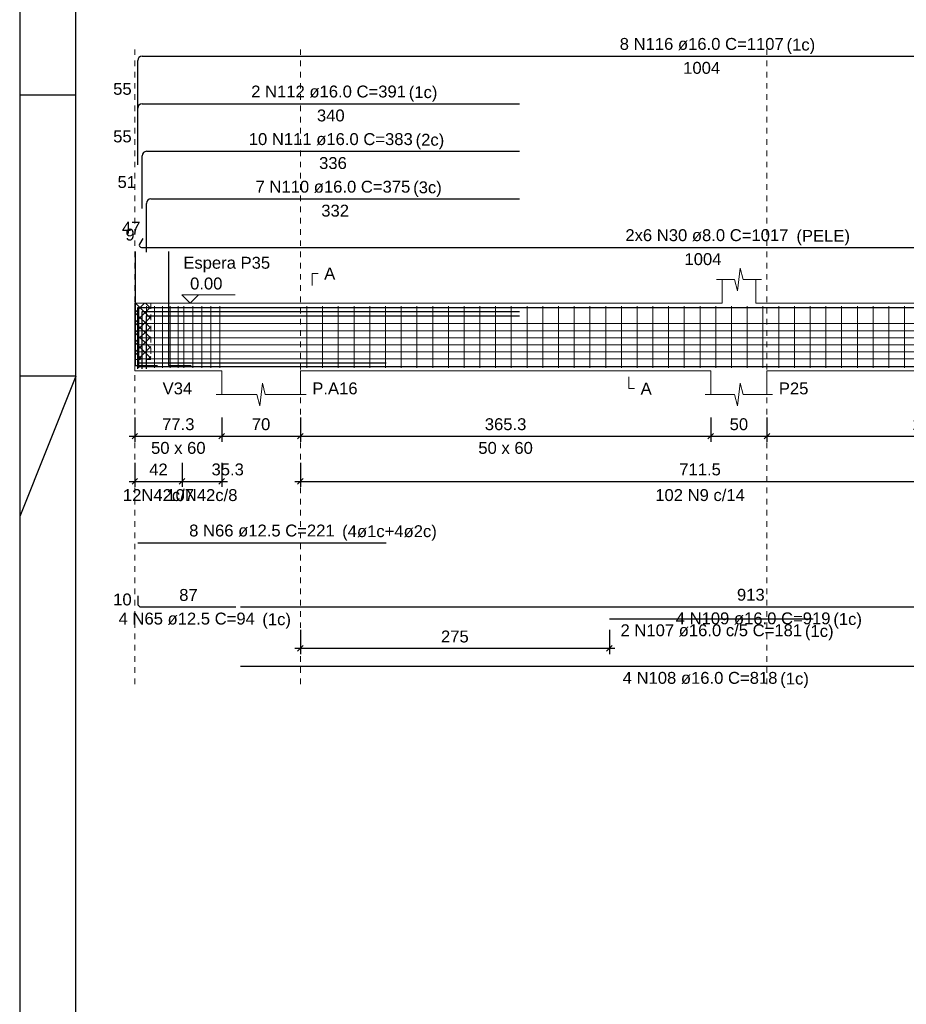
# Model space of a CAD drawing. Header units: millimetres. Extents: x 10 to 1250, y -62 to 528.
# Tile 872 of 909: x 945 to 961, y 87 to 105. Entities that reach past the tile are written whole.
import ezdxf

# ---------------------------------------------------------------- set-up
doc = ezdxf.new("R2010")
doc.units = ezdxf.units.MM
doc.header["$LTSCALE"] = 0.05
doc.linetypes.add('DOT', pattern=[6.35, 0, -6.35])
for name, color, linetype, lineweight in [('Descrição da armadura', 7, 'Continuous', 5), ('DT-Arm complementar', 5, 'Continuous', 5), ('DT-Barras na forma', 2, 'Continuous', 30), ('DT-Barras rebatidas', 2, 'Continuous', 30), ('DT-Cotas', 9, 'Continuous', 5), ('DT-Forma', 5, 'Continuous', 5), ('DT-Hachura intersecção vigas', 9, 'Continuous', 5), ('DT-Pontilhado', 9, 'DOT', 5), ('DT-Textos', 7, 'Continuous', 5), ('Textos armaduras', 7, 'Continuous', 5)]:
    doc.layers.add(name, color=color, linetype=linetype, lineweight=lineweight)
doc.layers.add('FOLHA_PADRÃO', color=7, linetype='Continuous')
doc.styles.add('Arial', font='arial.ttf')
doc.styles.get("Standard").update_dxf_attribs({"font": 'arial.ttf'})
doc.dimstyles.new('UM_50.000000', dxfattribs={"dimtxt": 0.18, "dimasz": 0.1, "dimexe": 0.1, "dimexo": 0.2, "dimgap": 0.1, "dimtad": 1, "dimdec": 1, "dimlfac": 50, "dimzin": 0, "dimdsep": 46, "dimtxsty": 'Standard', "dimblk": 'OBLIQUE', "dimcen": 0.09, "dimdle": 0.1, "dimadec": 1, "dimazin": 2, "dimtfac": 1, "dimtdec": 1, "dimtofl": 0, "dimtmove": 0, "dimatfit": 3, "dimldrblk": 'OBLIQUE', "dimfxl": 1, "dimtolj": 1, "dimarcsym": 1})

# ---------------------------------------------------------------- blocks, each defined once
blk = doc.blocks.new('A1EST. 1500')
at = {"layer": 'FOLHA_PADRÃO', "color": 1, "linetype": 'Continuous'}
blk.add_line((0, 59.4), (0, 0), dxfattribs=at)
at = {"layer": 'FOLHA_PADRÃO', "color": 1}
for p, q in [((1, 34.7), (0, 34.7)), ((1, 29.7), (0, 27.2)), ((1, 29.7), (0, 29.7))]:
    blk.add_line(p, q, dxfattribs=at)
at = {"layer": 'FOLHA_PADRÃO', "color": 6, "linetype": 'Continuous'}
blk.add_lwpolyline([(149, 58.4), (149, 1), (1, 1), (1, 58.4), (149, 58.4)], dxfattribs=at)
blk = doc.blocks.new('_Oblique')
at = {"color": 0, "linetype": 'ByBlock', "lineweight": -2}
blk.add_line((-0.5, -0.5), (0.5, 0.5), dxfattribs=at)
blk = doc.blocks.new('*D1413')
at = {"layer": 'Defpoints', "color": 0, "transparency": 16777216}
for p in [(946.96, 97.692), (948.507, 97.692), (948.507, 97.162)]:
    blk.add_point(p, dxfattribs=at)
at = {"layer": 'DT-Cotas', "color": 0, "lineweight": -2, "transparency": 16777216}
for p, q in [((946.96, 97.492), (946.96, 97.062)), ((948.507, 97.492), (948.507, 97.062)), ((946.86, 97.162), (948.607, 97.162))]:
    blk.add_line(p, q, dxfattribs=at)
at = {"layer": 'DT-Cotas', "color": 0, "lineweight": -2, "transparency": 16777216, "xscale": 0.1, "yscale": 0.1, "zscale": 0.1, "rotation": 180}
blk.add_blockref('_Oblique', (946.96, 97.162), dxfattribs=at)
at = {"layer": 'DT-Cotas', "color": 0, "lineweight": -2, "transparency": 16777216, "xscale": 0.1, "yscale": 0.1, "zscale": 0.1}
blk.add_blockref('_Oblique', (948.507, 97.162), dxfattribs=at)
at = {"layer": 'DT-Cotas', "transparency": 16777216, "insert": (947.734, 97.374), "char_height": 0.2118, "attachment_point": 5, "rotation": 0.0057, "style": 'Arial'}
blk.add_mtext('\\A1;77.3', dxfattribs=at)
blk = doc.blocks.new('*D1414')
at = {"layer": 'Defpoints', "color": 0, "transparency": 16777216}
for p in [(948.507, 97.692), (949.907, 97.692), (949.907, 97.162)]:
    blk.add_point(p, dxfattribs=at)
at = {"layer": 'DT-Cotas', "color": 0, "lineweight": -2, "transparency": 16777216}
for p, q in [((948.507, 97.492), (948.507, 97.062)), ((949.907, 97.492), (949.907, 97.062)), ((948.407, 97.162), (950.007, 97.162))]:
    blk.add_line(p, q, dxfattribs=at)
at = {"layer": 'DT-Cotas', "color": 0, "lineweight": -2, "transparency": 16777216, "xscale": 0.1, "yscale": 0.1, "zscale": 0.1, "rotation": 180}
blk.add_blockref('_Oblique', (948.507, 97.162), dxfattribs=at)
at = {"layer": 'DT-Cotas', "color": 0, "lineweight": -2, "transparency": 16777216, "xscale": 0.1, "yscale": 0.1, "zscale": 0.1}
blk.add_blockref('_Oblique', (949.907, 97.162), dxfattribs=at)
at = {"layer": 'DT-Cotas', "transparency": 16777216, "insert": (949.207, 97.374), "char_height": 0.2118, "attachment_point": 5, "rotation": 0.0057, "style": 'Arial'}
blk.add_mtext('\\A1;70', dxfattribs=at)
blk = doc.blocks.new('*D1415')
at = {"layer": 'Defpoints', "color": 0, "transparency": 16777216}
for p in [(949.907, 97.692), (957.213, 97.692), (957.213, 97.162)]:
    blk.add_point(p, dxfattribs=at)
at = {"layer": 'DT-Cotas', "color": 0, "lineweight": -2, "transparency": 16777216}
for p, q in [((949.907, 97.492), (949.907, 97.062)), ((957.213, 97.492), (957.213, 97.062)), ((949.807, 97.162), (957.313, 97.162))]:
    blk.add_line(p, q, dxfattribs=at)
at = {"layer": 'DT-Cotas', "color": 0, "lineweight": -2, "transparency": 16777216, "xscale": 0.1, "yscale": 0.1, "zscale": 0.1, "rotation": 180}
blk.add_blockref('_Oblique', (949.907, 97.162), dxfattribs=at)
at = {"layer": 'DT-Cotas', "color": 0, "lineweight": -2, "transparency": 16777216, "xscale": 0.1, "yscale": 0.1, "zscale": 0.1}
blk.add_blockref('_Oblique', (957.213, 97.162), dxfattribs=at)
at = {"layer": 'DT-Cotas', "transparency": 16777216, "insert": (953.56, 97.374), "char_height": 0.2118, "attachment_point": 5, "rotation": 0.0057, "style": 'Arial'}
blk.add_mtext('\\A1;365.3', dxfattribs=at)
blk = doc.blocks.new('*D1416')
at = {"layer": 'Defpoints', "color": 0, "transparency": 16777216}
for p in [(957.213, 97.692), (958.213, 97.692), (958.213, 97.162)]:
    blk.add_point(p, dxfattribs=at)
at = {"layer": 'DT-Cotas', "color": 0, "lineweight": -2, "transparency": 16777216}
for p, q in [((957.213, 97.492), (957.213, 97.062)), ((958.213, 97.492), (958.213, 97.062)), ((957.113, 97.162), (958.313, 97.162))]:
    blk.add_line(p, q, dxfattribs=at)
at = {"layer": 'DT-Cotas', "color": 0, "lineweight": -2, "transparency": 16777216, "xscale": 0.1, "yscale": 0.1, "zscale": 0.1, "rotation": 180}
blk.add_blockref('_Oblique', (957.213, 97.162), dxfattribs=at)
at = {"layer": 'DT-Cotas', "color": 0, "lineweight": -2, "transparency": 16777216, "xscale": 0.1, "yscale": 0.1, "zscale": 0.1}
blk.add_blockref('_Oblique', (958.213, 97.162), dxfattribs=at)
at = {"layer": 'DT-Cotas', "transparency": 16777216, "insert": (957.713, 97.374), "char_height": 0.2118, "attachment_point": 5, "rotation": 0.0057, "style": 'Arial'}
blk.add_mtext('\\A1;50', dxfattribs=at)
blk = doc.blocks.new('*D1417')
at = {"layer": 'Defpoints', "color": 0, "transparency": 16777216}
for p in [(958.213, 97.692), (964.137, 97.692), (964.137, 97.162)]:
    blk.add_point(p, dxfattribs=at)
at = {"layer": 'DT-Cotas', "color": 0, "lineweight": -2, "transparency": 16777216}
for p, q in [((958.213, 97.492), (958.213, 97.062)), ((964.137, 97.492), (964.137, 97.062)), ((958.113, 97.162), (964.237, 97.162))]:
    blk.add_line(p, q, dxfattribs=at)
at = {"layer": 'DT-Cotas', "color": 0, "lineweight": -2, "transparency": 16777216, "xscale": 0.1, "yscale": 0.1, "zscale": 0.1, "rotation": 180}
blk.add_blockref('_Oblique', (958.213, 97.162), dxfattribs=at)
at = {"layer": 'DT-Cotas', "color": 0, "lineweight": -2, "transparency": 16777216, "xscale": 0.1, "yscale": 0.1, "zscale": 0.1}
blk.add_blockref('_Oblique', (964.137, 97.162), dxfattribs=at)
at = {"layer": 'DT-Cotas', "transparency": 16777216, "insert": (961.175, 97.374), "char_height": 0.2118, "attachment_point": 5, "rotation": 0.0057, "style": 'Arial'}
blk.add_mtext('\\A1;296.2', dxfattribs=at)
blk = doc.blocks.new('*D1420')
at = {"layer": 'Defpoints', "color": 0, "transparency": 16777216}
for p in [(946.96, 96.887), (947.8, 96.887), (947.8, 96.358)]:
    blk.add_point(p, dxfattribs=at)
at = {"layer": 'DT-Cotas', "color": 0, "lineweight": -2, "transparency": 16777216}
for p, q in [((946.96, 96.687), (946.96, 96.258)), ((947.8, 96.687), (947.8, 96.258)), ((946.86, 96.358), (947.9, 96.358))]:
    blk.add_line(p, q, dxfattribs=at)
at = {"layer": 'DT-Cotas', "color": 0, "lineweight": -2, "transparency": 16777216, "xscale": 0.1, "yscale": 0.1, "zscale": 0.1, "rotation": 180}
blk.add_blockref('_Oblique', (946.96, 96.358), dxfattribs=at)
at = {"layer": 'DT-Cotas', "color": 0, "lineweight": -2, "transparency": 16777216, "xscale": 0.1, "yscale": 0.1, "zscale": 0.1}
blk.add_blockref('_Oblique', (947.8, 96.358), dxfattribs=at)
at = {"layer": 'DT-Cotas', "transparency": 16777216, "insert": (947.38, 96.569), "char_height": 0.2118, "attachment_point": 5, "rotation": 0.0057, "style": 'Arial'}
blk.add_mtext('\\A1;42', dxfattribs=at)
blk = doc.blocks.new('*D1421')
at = {"layer": 'Defpoints', "color": 0, "transparency": 16777216}
for p in [(947.8, 96.887), (948.507, 96.887), (948.507, 96.358)]:
    blk.add_point(p, dxfattribs=at)
at = {"layer": 'DT-Cotas', "color": 0, "lineweight": -2, "transparency": 16777216}
for p, q in [((947.8, 96.687), (947.8, 96.258)), ((948.507, 96.687), (948.507, 96.258)), ((947.7, 96.358), (948.607, 96.358))]:
    blk.add_line(p, q, dxfattribs=at)
at = {"layer": 'DT-Cotas', "color": 0, "lineweight": -2, "transparency": 16777216, "xscale": 0.1, "yscale": 0.1, "zscale": 0.1, "rotation": 180}
blk.add_blockref('_Oblique', (947.8, 96.358), dxfattribs=at)
at = {"layer": 'DT-Cotas', "color": 0, "lineweight": -2, "transparency": 16777216, "xscale": 0.1, "yscale": 0.1, "zscale": 0.1}
blk.add_blockref('_Oblique', (948.507, 96.358), dxfattribs=at)
at = {"layer": 'DT-Cotas', "transparency": 16777216, "insert": (948.613, 96.569), "char_height": 0.2118, "attachment_point": 5, "rotation": 0.0057, "style": 'Arial'}
blk.add_mtext('\\A1;35.3', dxfattribs=at)
blk = doc.blocks.new('*D1409')
at = {"layer": 'Defpoints', "color": 0, "transparency": 16777216}
for p in [(949.907, 96.887), (964.137, 96.887), (964.137, 96.358)]:
    blk.add_point(p, dxfattribs=at)
at = {"layer": 'DT-Cotas', "color": 0, "lineweight": -2, "transparency": 16777216}
for p, q in [((949.907, 96.687), (949.907, 96.258)), ((964.137, 96.687), (964.137, 96.258)), ((949.807, 96.358), (964.237, 96.358))]:
    blk.add_line(p, q, dxfattribs=at)
at = {"layer": 'DT-Cotas', "color": 0, "lineweight": -2, "transparency": 16777216, "xscale": 0.1, "yscale": 0.1, "zscale": 0.1, "rotation": 180}
blk.add_blockref('_Oblique', (949.907, 96.358), dxfattribs=at)
at = {"layer": 'DT-Cotas', "color": 0, "lineweight": -2, "transparency": 16777216, "xscale": 0.1, "yscale": 0.1, "zscale": 0.1}
blk.add_blockref('_Oblique', (964.137, 96.358), dxfattribs=at)
at = {"layer": 'DT-Cotas', "transparency": 16777216, "insert": (957.022, 96.569), "char_height": 0.2118, "attachment_point": 5, "rotation": 0.0057, "style": 'Arial'}
blk.add_mtext('\\A1;711.5', dxfattribs=at)
blk = doc.blocks.new('*D1412')
at = {"layer": 'Defpoints', "color": 0, "transparency": 16777216}
for p in [(949.907, 93.913), (955.407, 93.913), (949.907, 93.384)]:
    blk.add_point(p, dxfattribs=at)
at = {"layer": 'DT-Cotas', "color": 0, "lineweight": -2, "transparency": 16777216}
for p, q in [((949.907, 93.713), (949.907, 93.284)), ((955.407, 93.713), (955.407, 93.284)), ((955.507, 93.384), (949.807, 93.384))]:
    blk.add_line(p, q, dxfattribs=at)
at = {"layer": 'DT-Cotas', "color": 0, "lineweight": -2, "transparency": 16777216, "xscale": 0.1, "yscale": 0.1, "zscale": 0.1, "rotation": 180}
blk.add_blockref('_Oblique', (949.907, 93.384), dxfattribs=at)
at = {"layer": 'DT-Cotas', "color": 0, "lineweight": -2, "transparency": 16777216, "xscale": 0.1, "yscale": 0.1, "zscale": 0.1}
blk.add_blockref('_Oblique', (955.407, 93.384), dxfattribs=at)
at = {"layer": 'DT-Cotas', "transparency": 16777216, "insert": (952.657, 93.595), "char_height": 0.2118, "attachment_point": 5, "rotation": 0.0057, "style": 'Arial'}
blk.add_mtext('\\A1;275', dxfattribs=at)

msp = doc.modelspace()

# ---------------------------------------------------------------- hatches: boundary and pattern name
at = {"layer": 'DT-Hachura intersecção vigas', "linetype": 'Continuous'}
h = msp.add_hatch(dxfattribs=at)
h.set_pattern_fill('ANSI37', color=256, style=0)
h.set_pattern_definition([(45, (943.07463, 68.95515), (-0.08838835, 0.08838835), []), (135, (943.07463, 68.95515), (-0.08838835, -0.08838835), [])])
h.paths.add_polyline_path([(946.9605, 98.5273), (947.2427, 98.5273), (947.2427, 99.5273), (946.9605, 99.5273), (946.9605, 98.5273)])

# ---------------------------------------------------------------- linework, layer by layer
at = {"layer": 'DT-Arm complementar'}
for p, q in [((947.0305, 98.3773), (947.0305, 99.4773)), ((947.1705, 98.3773), (947.1705, 99.4773)), ((947.3105, 98.3773), (947.3105, 99.4773)), ((947.4505, 98.3773), (947.4505, 99.4773)), ((947.5905, 98.3773), (947.5905, 99.4773)), ((947.7305, 98.3773), (947.7305, 99.4773)), ((947.8339, 98.3773), (947.8339, 99.4773)), ((947.9939, 98.3773), (947.9939, 99.4773)), ((948.1539, 98.3773), (948.1539, 99.4773)), ((948.3139, 98.3773), (948.3139, 99.4773)), ((948.4739, 98.3773), (948.4739, 99.4773)), ((950.0221, 98.3773), (950.0221, 99.4773)), ((950.3021, 98.3773), (950.3021, 99.4773)), ((950.5821, 98.3773), (950.5821, 99.4773)), ((950.8621, 98.3773), (950.8621, 99.4773)), ((951.1421, 98.3773), (951.1421, 99.4773)), ((951.4221, 98.3773), (951.4221, 99.4773)), ((951.7021, 98.3773), (951.7021, 99.4773)), ((951.9821, 98.3773), (951.9821, 99.4773)), ((952.2621, 98.3773), (952.2621, 99.4773)), ((952.5421, 98.3773), (952.5421, 99.4773)), ((952.8221, 98.3773), (952.8221, 99.4773)), ((953.1021, 98.3773), (953.1021, 99.4773)), ((953.3821, 98.3773), (953.3821, 99.4773)), ((953.6621, 98.3773), (953.6621, 99.4773)), ((953.9421, 98.3773), (953.9421, 99.4773)), ((954.2221, 98.3773), (954.2221, 99.4773)), ((954.5021, 98.3773), (954.5021, 99.4773)), ((954.7821, 98.3773), (954.7821, 99.4773)), ((955.0621, 98.3773), (955.0621, 99.4773)), ((955.3421, 98.3773), (955.3421, 99.4773)), ((955.6221, 98.3773), (955.6221, 99.4773)), ((955.9021, 98.3773), (955.9021, 99.4773)), ((956.1821, 98.3773), (956.1821, 99.4773)), ((956.4621, 98.3773), (956.4621, 99.4773)), ((956.7421, 98.3773), (956.7421, 99.4773)), ((957.0221, 98.3773), (957.0221, 99.4773)), ((957.3021, 98.3773), (957.3021, 99.4773)), ((957.5821, 98.3773), (957.5821, 99.4773)), ((957.8621, 98.3773), (957.8621, 99.4773)), ((958.1421, 98.3773), (958.1421, 99.4773)), ((958.4221, 98.3773), (958.4221, 99.4773)), ((958.7021, 98.3773), (958.7021, 99.4773)), ((958.9821, 98.3773), (958.9821, 99.4773)), ((959.2621, 98.3773), (959.2621, 99.4773)), ((959.5421, 98.3773), (959.5421, 99.4773)), ((959.8221, 98.3773), (959.8221, 99.4773)), ((960.1021, 98.3773), (960.1021, 99.4773)), ((960.3821, 98.3773), (960.3821, 99.4773)), ((960.6621, 98.3773), (960.6621, 99.4773)), ((947.0105, 99.1657), (967.0926, 99.1657)), ((947.0105, 99.0402), (967.0926, 99.0402)), ((947.0105, 98.9146), (967.0926, 98.9146)), ((947.0105, 98.789), (967.0926, 98.789)), ((947.0105, 98.6634), (967.0926, 98.6634)), ((947.0105, 98.5379), (967.0926, 98.5379))]:
    msp.add_line(p, q, dxfattribs=at)
at = {"layer": 'DT-Barras na forma'}
for points in [[(946.9656, 100.4522), (946.9656, 98.4183), (947.3656, 98.4183)], [(947.5611, 100.4522), (947.5611, 98.4183), (947.9611, 98.4183)], [(947.0105, 98.3613), (947.0105, 99.4513), (953.8073, 99.4513)], [(947.0105, 98.3613), (947.0105, 99.4513), (967.0926, 99.4513), (967.0926, 98.3613)], [(947.0881, 98.3613), (947.0881, 99.3793), (953.8073, 99.3793)], [(947.1657, 98.3613), (947.1657, 99.3073), (953.8073, 99.3073)], [(947.0105, 98.5998), (947.0105, 98.3998), (948.7573, 98.3998)], [(948.8399, 98.4033), (967.0926, 98.4033), (967.0926, 98.6033)], [(947.0105, 98.4648), (951.4342, 98.4648)], [(947.0105, 98.3998), (951.4342, 98.3998)], [(948.8399, 98.4033), (965.2043, 98.4033)], [(955.4073, 98.4033), (959.0369, 98.4033)], [(955.5073, 98.4033), (959.1369, 98.4033)]]:
    msp.add_lwpolyline(points, dxfattribs=at)
at = {"layer": 'DT-Barras rebatidas'}
for p, q in [((947.0105, 102.8373), (947.0105, 103.8473)), ((947.0905, 103.9273), (967.0126, 103.9273)), ((947.0905, 103.0801), (953.8073, 103.0801)), ((947.0105, 101.9901), (947.0105, 103.0001)), ((947.1681, 102.2329), (953.8073, 102.2329)), ((947.0881, 101.2149), (947.0881, 102.1529)), ((947.2457, 101.3857), (953.8073, 101.3857)), ((947.1657, 100.4397), (947.1657, 101.3057)), ((947.1025, 100.6821), (947.0451, 100.5828)), ((947.0798, 100.5228), (967.0696, 100.5228)), ((947.0105, 95.2652), (951.4342, 95.2652)), ((947.0105, 94.3214), (947.0105, 94.1839)), ((947.073, 94.1214), (948.7573, 94.1214)), ((948.8399, 94.1249), (967.0126, 94.1249)), ((955.4073, 93.9131), (959.0369, 93.9131)), ((948.8399, 93.0659), (965.2043, 93.0659))]:
    msp.add_line(p, q, dxfattribs=at)
msp.add_lwpolyline([(955.5073, 94.1249), (959.1369, 94.1249)], dxfattribs=at)
for centre, radius, start, end in [((947.0905, 103.8473), 0.08, 90, 180), ((947.0905, 103.0001), 0.08, 90, 180), ((947.1681, 102.1529), 0.08, 90, 180), ((947.2457, 101.3057), 0.08, 90, 180), ((947.0798, 100.5628), 0.04, 150, 270), ((947.073, 94.1839), 0.0625, 180, 270)]:
    msp.add_arc(centre, radius, start, end, dxfattribs=at)
at = {"layer": 'DT-Forma'}
for p, q in [((957.6879, 99.7509), (957.7379, 100.1509)), ((957.7379, 100.1509), (957.7879, 99.9509)), ((957.3129, 99.9509), (957.6379, 99.9509)), ((957.4129, 99.5273), (957.4129, 99.9509)), ((957.6379, 99.9509), (957.6879, 99.7509)), ((957.7879, 99.9509), (958.1129, 99.9509)), ((958.0129, 99.9509), (958.0129, 99.5273)), ((946.9605, 99.5273), (947.2427, 99.5273)), ((947.2427, 99.5273), (948.5073, 99.5273)), ((948.5073, 99.5273), (949.9073, 99.5273)), ((949.9073, 99.5273), (957.4129, 99.5273)), ((958.0129, 99.5273), (964.1369, 99.5273)), ((946.9605, 98.3273), (947.2427, 98.3273)), ((947.2427, 98.3273), (948.5073, 98.3273)), ((948.5073, 98.3273), (948.5073, 97.9037)), ((949.9073, 97.9037), (949.9073, 98.3273)), ((949.9073, 98.3273), (957.2129, 98.3273)), ((957.2129, 98.3273), (957.2129, 97.9037)), ((958.2129, 97.9037), (958.2129, 98.3273)), ((958.2129, 98.3273), (964.1369, 98.3273)), ((949.1823, 97.7037), (949.2323, 98.1037)), ((949.2323, 98.1037), (949.2823, 97.9037)), ((957.6879, 97.7037), (957.7379, 98.1037)), ((957.7379, 98.1037), (957.7879, 97.9037)), ((948.4073, 97.9037), (949.1323, 97.9037)), ((949.1323, 97.9037), (949.1823, 97.7037)), ((949.2823, 97.9037), (950.0073, 97.9037)), ((957.1129, 97.9037), (957.6379, 97.9037)), ((957.6379, 97.9037), (957.6879, 97.7037)), ((957.7879, 97.9037), (958.3129, 97.9037))]:
    msp.add_line(p, q, dxfattribs=at)
at = {"layer": 'DT-Forma', "linetype": 'Continuous'}
msp.add_line((946.9605, 98.3273), (946.9605, 99.5273), dxfattribs=at)
at = {"layer": 'DT-Pontilhado', "ltscale": 0.2}
for p, q in [((946.9605, 92.7482), (946.9605, 104.1391)), ((949.9073, 92.7482), (949.9073, 104.1391)), ((958.2129, 92.7482), (958.2129, 104.1391)), ((947.2427, 99.5273), (947.2427, 98.5273)), ((946.9605, 98.5273), (947.2427, 98.5273))]:
    msp.add_line(p, q, dxfattribs=at)
at = {"layer": 'DT-Textos'}
for points in [[(950.1191, 99.845), (950.1191, 100.0568), (950.225, 100.0568)], [(948.0917, 99.6756), (947.9434, 99.5273), (947.7952, 99.6756), (948.7483, 99.6756)], [(955.7518, 98.2214), (955.7518, 98.0096), (955.8577, 98.0096)]]:
    msp.add_lwpolyline(points, dxfattribs=at)

# ---------------------------------------------------------------- block references
msp.add_blockref('A1EST. 1500', (944.9101, 68.5322))

# ---------------------------------------------------------------- texts
at = {"layer": 'Descrição da armadura', "linetype": 'Continuous', "char_height": 0.2118, "attachment_point": 8, "line_spacing_factor": 0.798, "style": 'Arial'}
for s, insert, width in [('8 N116 ø16.0 C=1107', (957.0516, 104.0332), 5.854558), ('2 N112 ø16.0 C=391', (950.4089, 103.186), 5.524605), ('10 N111 ø16.0 C=383', (950.4477, 102.3388), 5.854558), ('7 N110 ø16.0 C=375', (950.4865, 101.4916), 5.524605), ('2x6 N30 ø8.0 C=1017', (957.1436, 100.6287), 5.821244), ('12N42c/7', (947.3805, 96.0046), 2.539679), ('10N42c/8', (948.1539, 96.0046), 2.539679), ('102 N9 c/14', (957.0221, 96.0046), 3.199294), ('8 N66 ø12.5 C=221', (949.2223, 95.3711), 5.194653), ('4 N65 ø12.5 C=94', (947.8839, 93.8037), 4.8647), ('4 N109 ø16.0 C=919', (957.9663, 93.8072), 5.524605), ('2 N107 ø16.0 c/5 C=181', (957.2221, 93.5954), 6.480859), ('4 N108 ø16.0 C=818', (957.0221, 92.7482), 5.524605)]:
    msp.add_mtext(s, dxfattribs=dict(at, insert=insert, width=width))
at = {"layer": 'DT-Textos', "char_height": 0.2118, "line_spacing_factor": 0.798, "style": 'Arial'}
for s, insert, width, attachment_point in [('(1c)', (958.5616, 103.9632), 1.035186, 7), ('(1c)', (951.8366, 103.1162), 1.035186, 7), ('(2c)', (951.9586, 102.2692), 1.035186, 7), ('(3c)', (951.9146, 101.4222), 1.035186, 7), ('Espera P35', (947.8226, 100.0792), 3.141073, 7), ('A', (950.3309, 99.9509), 0.400926, 7), ('0.00', (947.9434, 99.7709), 1.169904, 7), ('V34', (947.4545, 97.9037), 1.069526, 7), ('P.A16', (950.1191, 97.9037), 1.637455, 7), ('A', (955.9636, 97.9037), 0.400926, 7), ('P25', (958.4247, 97.9037), 1.069526, 7), ('50 x 60', (947.7339, 96.8447), 1.971756, 8), ('50 x 60', (953.5601, 96.8447), 1.971756, 8), ('(4ø1c+4ø2c)', (950.6506, 95.3012), 3.42401, 7), ('(1c)', (949.2296, 93.7342), 1.035186, 7), ('(1c)', (959.3946, 93.7372), 1.035186, 7), ('(1c)', (958.8896, 93.5252), 1.035186, 7), ('(1c)', (958.4496, 92.6782), 1.035186, 7)]:
    msp.add_mtext(s, dxfattribs=dict(at, insert=insert, width=width, attachment_point=attachment_point))
at = {"layer": 'DT-Textos', "linetype": 'Continuous', "insert": (958.7376, 100.5592), "char_height": 0.2118, "width": 1.937416, "attachment_point": 7, "line_spacing_factor": 0.798, "style": 'Arial'}
msp.add_mtext('(PELE)', dxfattribs=at)
at = {"layer": 'Textos armaduras', "linetype": 'Continuous', "char_height": 0.2118, "attachment_point": 7, "line_spacing_factor": 0.798, "style": 'Arial'}
for s, insert, width in [('1004', (956.7216, 103.6096), 1.31981), ('55', (946.5746, 103.2364), 0.659905), ('340', (950.2014, 102.7624), 0.989858), ('55', (946.5746, 102.3892), 0.659905), ('336', (950.2402, 101.9152), 0.989858), ('51', (946.6522, 101.578), 0.659905), ('332', (950.279, 101.068), 0.989858), ('47', (946.7298, 100.7668), 0.659905), ('9', (946.7919, 100.6417), 0.329953), ('1004', (956.7447, 100.2051), 1.31981), ('87', (947.7502, 94.2273), 0.659905), ('913', (957.6788, 94.2308), 0.989858), ('10', (946.5746, 94.1468), 0.659905)]:
    msp.add_mtext(s, dxfattribs=dict(at, insert=insert, width=width))

# ---------------------------------------------------------------- dimensions: what is measured, and where the dimension line sits
at = {"layer": 'DT-Cotas'}
for base, p1, p2, picture, middle in [((948.5073, 97.1624), (946.9605, 97.6919), (948.5073, 97.6919), '*D1413', (947.7339, 97.3742)), ((949.9073, 97.1624), (948.5073, 97.6919), (949.9073, 97.6919), '*D1414', (949.2073, 97.3742)), ((957.2129, 97.1624), (949.9073, 97.6919), (957.2129, 97.6919), '*D1415', (953.5601, 97.3742)), ((958.2129, 97.1624), (957.2129, 97.6919), (958.2129, 97.6919), '*D1416', (957.7129, 97.3742)), ((964.1369, 97.1624), (958.2129, 97.6919), (964.1369, 97.6919), '*D1417', (961.1749, 97.3742)), ((947.8005, 96.3576), (946.9605, 96.8871), (947.8005, 96.8871), '*D1420', (947.3805, 96.5694)), ((948.5073, 96.3576), (947.8005, 96.8871), (948.5073, 96.8871), '*D1421', (948.6132, 96.5694)), ((964.1369, 96.3576), (949.9073, 96.8871), (964.1369, 96.8871), '*D1409', (957.0221, 96.5694)), ((949.9073, 93.3836), (955.4073, 93.9131), (949.9073, 93.9131), '*D1412', (952.6573, 93.5954))]:
    dim = msp.add_linear_dim(base=base, p1=p1, p2=p2, dimstyle='UM_50.000000', override={"dimtxt": 0.2118, "dimasz": 0.1, "dimexe": 0.1, "dimexo": 0.2, "dimtad": 1, "dimtih": 0, "dimtoh": 0, "dimdec": 1, "dimlfac": 50, "dimzin": 8, "dimtxsty": 'Arial', "dimblk": 'Oblique', "dimblk1": 'Oblique', "dimblk2": 'Oblique', "dimsah": 1, "dimdle": 0.1, "dimse1": 0, "dimse2": 0, "dimclrt": 256, "dimadec": 1, "dimazin": 3, "dimtmove": 2, "dimldrblk": 'Oblique'}, dxfattribs=at)
    dim.commit()
    dim.dimension.update_dxf_attribs({"geometry": picture, "text_midpoint": middle, "dimtype": 160, "text_rotation": 0.00573})

doc.saveas('drawing.dxf')
